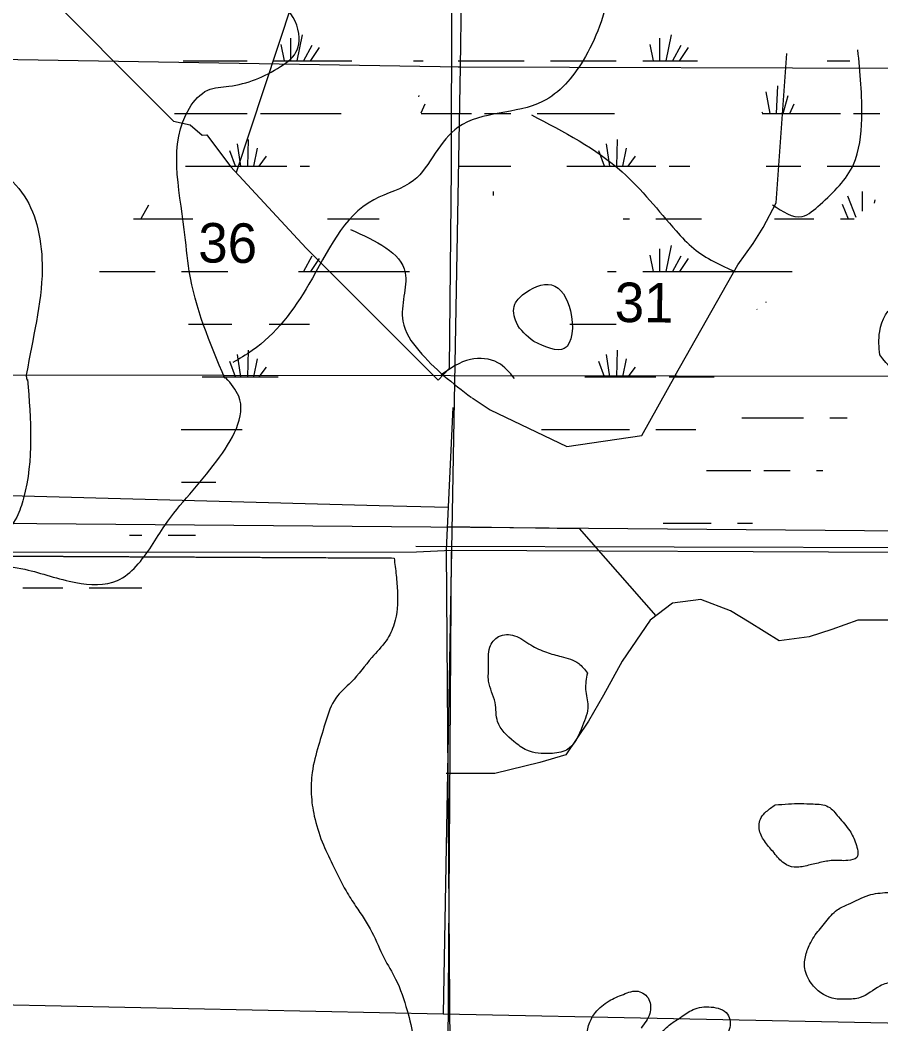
# Model space of a CAD drawing. Extents: x 408847 to 817539, y 923858 to 1151780.
# Drawn here: x 600741 to 610539, y 1007384 to 1018814 of the extents above; entities that cross this region are included whole.
import ezdxf

# ---------------------------------------------------------------- set-up
doc = ezdxf.new("R2010")
doc.units = 0
for name, color, linetype in [('Cities Incorporated Area', 7, 'Continuous'), ('Cities Incorporated Linear Boundaries', 7, 'Continuous'), ('Connecting Roads', 7, 'Continuous'), ('Lakes and Ponds', 7, 'Continuous'), ('Level 43', 7, 'Continuous'), ('Local Roads Paved', 7, 'Continuous'), ('Narrow River Creek and Branch and Slough', 7, 'Continuous'), ('Quad Borders', 7, 'Continuous'), ('Section Lines', 7, 'Continuous'), ('Swamps', 7, 'Continuous'), ('Township  and Range lines', 7, 'Continuous')]:
    doc.layers.add(name, color=color, linetype=linetype)

msp = doc.modelspace()

# ---------------------------------------------------------------- linework, layer by layer
at = {"layer": 'Cities Incorporated Area'}
for p, q in [((604967, 1012688), (574883, 1012840)), ((605585, 1003355), (605651, 1012758))]:
    msp.add_line(p, q, dxfattribs=at)
at = {"layer": 'Cities Incorporated Linear Boundaries'}
msp.add_line((637441, 1012760), (573420, 1013321), dxfattribs=at)
msp.add_lwpolyline([(605246, 1012826), (637589, 1012739), (637461, 996763)], dxfattribs=at)
at = {"layer": 'Connecting Roads'}
msp.add_line((605639, 1006396), (605596, 1012785), dxfattribs=at)
at = {"layer": 'Lakes and Ponds'}
for points in [[(606587, 1015155), (606934, 1015073), (607005, 1015505), (606790, 1015798), (606461, 1015685), (606372, 1015578), (606389, 1015371), (606587, 1015155)], [(610527, 1015004), (610828, 1014742), (611034, 1014780), (611484, 1015250), (611354, 1015446), (611142, 1015462), (610713, 1015573), (610525, 1015268), (610527, 1015004)], [(607198, 1011379), (607099, 1011488), (606901, 1011567), (606732, 1011616), (606554, 1011699), (606369, 1011804), (606187, 1011794), (606088, 1011674), (606074, 1011458), (606073, 1011288), (606147, 1011043), (606176, 1010826), (606362, 1010599), (606510, 1010500), (606774, 1010464), (606960, 1010503), (607142, 1010778), (607204, 1011008), (607177, 1011191), (607198, 1011379)], [(609335, 1009879), (609234, 1009802), (609176, 1009734), (609157, 1009588), (609224, 1009452), (609323, 1009331), (609436, 1009214), (609552, 1009169), (609694, 1009186), (609844, 1009221), (609991, 1009245), (610161, 1009245), (610263, 1009281), (610252, 1009439), (610185, 1009582), (610056, 1009741), (609939, 1009858), (609767, 1009889), (609625, 1009894), (609487, 1009889), (609335, 1009879)], [(609791, 1008399), (609740, 1008311), (609683, 1008167), (609672, 1008017), (609749, 1007844), (609984, 1007678), (610142, 1007665), (610302, 1007684), (610527, 1007815), (610683, 1007862), (610859, 1007857), (611011, 1007844), (611139, 1007837), (611245, 1008009), (611242, 1008201), (611206, 1008450), (611147, 1008685), (611012, 1008824), (610780, 1008875), (610612, 1008880), (610400, 1008849), (610169, 1008747), (610041, 1008683), (609912, 1008546), (609791, 1008399)], [(607602, 1007088), (607506, 1007061), (607374, 1007039), (607202, 1007072), (607187, 1007223), (607218, 1007387), (607289, 1007513), (607444, 1007646), (607607, 1007721), (607777, 1007756), (607898, 1007663), (607907, 1007503), (607808, 1007337)], [(608707, 1007171), (608813, 1007321), (608794, 1007495), (608606, 1007577), (608400, 1007548), (608259, 1007459), (608143, 1007381), (608024, 1007272), (607927, 1007176), (607850, 1007064), (607899, 1006934), (607999, 1006907), (608161, 1006926), (608316, 1006945), (608707, 1007171)]]:
    msp.add_spline(points, degree=3, dxfattribs=at)
at = {"layer": 'Local Roads Paved'}
for p, q in [((605650, 1017121), (605676, 1028840)), ((605596, 1012785), (605671, 1014404)), ((604828, 1013282), (597961, 1013470)), ((604828, 1013282), (597961, 1013470)), ((605618, 1013263), (604828, 1013282)), ((605618, 1013263), (604828, 1013282))]:
    msp.add_line(p, q, dxfattribs=at)
for points in [[(600855, 1019302), (602485, 1017665), (602676, 1017622), (602815, 1017505), (602868, 1017508)], [(603763, 1019338), (603837, 1019103), (603837, 1019007), (603199, 1017077)], [(602868, 1017508), (603134, 1017146), (603997, 1016219), (604862, 1015352)], [(604862, 1015352), (605501, 1014713), (605628, 1014852), (605650, 1017121)], [(605609, 1013048), (607103, 1013026), (607976, 1012030)], [(610745, 1011982), (610277, 1011982), (609979, 1011875), (609723, 1011790), (609382, 1011747), (609041, 1011960), (608828, 1012088), (608488, 1012216), (608168, 1012174), (607913, 1011982), (607593, 1011513), (607380, 1011129), (607210, 1010831), (606954, 1010447), (606656, 1010362), (606145, 1010234), (605591, 1010234)]]:
    msp.add_lwpolyline(points, dxfattribs=at)
at = {"layer": 'Narrow River Creek and Branch and Slough'}
msp.add_line((574915, 1012840), (604998, 1012688), dxfattribs=at)
for points in [[(608197, 1014767), (608909, 1016027), (609086, 1016272), (609200, 1016453), (609345, 1016732), (609467, 1018433)], [(605885, 1014514), (606090, 1014375), (606962, 1013959), (607816, 1014086), (608200, 1014771)]]:
    msp.add_lwpolyline(points, dxfattribs=at)
for points in [[(603072, 1014735), (602665, 1015957), (602610, 1016430), (602669, 1017812), (602877, 1018016), (603118, 1018061), (603704, 1018285), (603896, 1018477), (603918, 1018615), (603765, 1018962), (603255, 1019312), (602531, 1019832), (602512, 1020708), (602406, 1021080), (601774, 1022559), (601939, 1022878), (602062, 1022963), (602654, 1023315), (603711, 1023391), (603797, 1023503), (603578, 1024719), (603601, 1024859), (603887, 1025191), (604322, 1025803), (604204, 1026531), (604217, 1026984), (604294, 1028395), (604404, 1028799), (604499, 1029028)], [(609565, 1029067), (609043, 1028328), (609044, 1027546), (608834, 1026583), (608471, 1025802), (608091, 1025241), (607414, 1025142), (606960, 1024981), (606751, 1024781), (606657, 1024563), (606125, 1024056), (605944, 1023714), (605855, 1023316), (605808, 1022642), (605967, 1022167), (606489, 1021586), (606560, 1021478), (607007, 1021184), (607588, 1020571), (607613, 1020130), (607459, 1019154), (607148, 1018352), (606687, 1017886), (605727, 1017594), (605466, 1017299), (605219, 1016987), (604768, 1016769), (604029, 1015808), (603383, 1015051), (603161, 1014914)], [(597366, 1018616), (597693, 1018857), (598595, 1019056), (598810, 1018975), (598879, 1018868), (598987, 1018645), (598994, 1018402), (598746, 1018049), (598728, 1017842), (599444, 1017620), (600510, 1017114), (600787, 1016814), (600943, 1016436), (600992, 1015977), (600814, 1014789), (600811, 1014759), (600821, 1014716)], [(609305, 1016712), (609641, 1016578), (609847, 1016714), (610226, 1017169), (610320, 1017689), (610276, 1018476)], [(606563, 1017735), (607594, 1017085), (608207, 1016415), (608409, 1016213), (608886, 1015947)], [(604502, 1016430), (605123, 1015938), (605097, 1015385), (605278, 1015051), (605878, 1014516)], [(606368, 1014733), (606180, 1014913), (605867, 1014950), (605534, 1014775)], [(600066, 1012633), (600795, 1012561), (601376, 1012409), (601850, 1012434), (602062, 1012596), (602389, 1013061), (602979, 1013794), (603229, 1014532), (603084, 1014741)], [(600826, 1014722), (600780, 1013369), (600702, 1013155), (600307, 1012727)], [(604998, 1012688), (605021, 1012494), (605036, 1012295), (604999, 1011939), (604906, 1011747), (604744, 1011556), (604510, 1011277), (604333, 1011094), (604221, 1010832), (604137, 1010554), (604065, 1010248), (604055, 1010000), (604089, 1009751), (604179, 1009458), (604297, 1009201), (604451, 1008898), (604560, 1008727), (604746, 1008430), (604884, 1008134), (605015, 1007895), (605146, 1007538), (605216, 1007217), (605234, 1006944), (605218, 1006606), (605150, 1006396), (605079, 1006176), (604983, 1005952), (604839, 1005737), (604712, 1005524), (604572, 1005322), (604514, 1005256), (604504, 1005252), (604383, 1005107), (604253, 1004871), (604239, 1004647), (604239, 1004271), (604262, 1003932), (604268, 1003579), (604274, 1003283), (604266, 1003035), (604311, 1002826), (604372, 1002659), (604426, 1002473), (604482, 1002112), (604462, 1001830), (604448, 1001561), (604456, 1001231), (604471, 1000880), (604476, 1000486), (604516, 999871), (604528, 999574), (604558, 999313), (604541, 999153), (604481, 998907), (604325, 998632), (604122, 998465), (603945, 998356), (603760, 998271), (603594, 998190), (603396, 997999), (603223, 997815), (602959, 997597), (602740, 997482), (602487, 997319), (602338, 997172), (602242, 996894), (602167, 996496), (602114, 996106), (602065, 995958), (602042, 995792), (602088, 995559), (602246, 995188), (602438, 994934), (602593, 994727), (602651, 994390), (602679, 994107), (602755, 993899), (602838, 993696), (603040, 993478), (603155, 993339), (603244, 993088), (603209, 992770), (603166, 992594), (603111, 992380), (603057, 992184), (603025, 991834), (603043, 991547), (603107, 991261), (603233, 990959), (603365, 990758), (603543, 990465), (603706, 990199), (603891, 989832), (604060, 989432), (604187, 989191), (604258, 989042), (604251, 988890)]]:
    msp.add_spline(points, degree=3, dxfattribs=at)
at = {"layer": 'Quad Borders'}
msp.add_line((574913, 1014812), (615571, 1014751), dxfattribs=at)
at = {"layer": 'Section Lines'}
for p, q in [((600457, 1018371), (605749, 1018283)), ((605727, 1018283), (610946, 1018265)), ((605650, 1012780), (610905, 1012754)), ((600386, 1007606), (605556, 1007500)), ((605556, 1007500), (610865, 1007391))]:
    msp.add_line(p, q, dxfattribs=at)
msp.add_lwpolyline([(600420, 1012756), (605251, 1012760), (605650, 1012780)], dxfattribs=at)
at = {"layer": 'Swamps'}
for p, q in [((603951, 1018646), (603892, 1018351)), ((603951, 1018646), (603892, 1018351)), ((603951, 1018646), (603892, 1018351)), ((608151, 1018646), (608092, 1018351)), ((608151, 1018646), (608092, 1018351)), ((608151, 1018646), (608092, 1018351)), ((603709, 1018537), (603747, 1018351)), ((603709, 1018537), (603747, 1018351)), ((603709, 1018537), (603747, 1018351)), ((603818, 1018610), (603818, 1018351)), ((603818, 1018610), (603818, 1018351)), ((603818, 1018610), (603818, 1018351)), ((604060, 1018525), (603966, 1018351)), ((604060, 1018525), (603966, 1018351)), ((604060, 1018525), (603966, 1018351)), ((604144, 1018501), (604045, 1018352)), ((604144, 1018501), (604045, 1018352)), ((604144, 1018501), (604045, 1018352)), ((607909, 1018537), (607947, 1018351)), ((607909, 1018537), (607947, 1018351)), ((607909, 1018537), (607947, 1018351)), ((608018, 1018610), (608018, 1018351)), ((608018, 1018610), (608018, 1018351)), ((608018, 1018610), (608018, 1018351)), ((608260, 1018525), (608166, 1018351)), ((608260, 1018525), (608166, 1018351)), ((608260, 1018525), (608166, 1018351)), ((608344, 1018501), (608245, 1018352)), ((608344, 1018501), (608245, 1018352)), ((608344, 1018501), (608245, 1018352)), ((603027, 1018351), (603327, 1018351)), ((603027, 1018351), (603327, 1018351)), ((603027, 1018351), (603327, 1018351)), ((605727, 1018351), (606477, 1018351)), ((605727, 1018351), (606477, 1018351)), ((605727, 1018351), (606477, 1018351)), ((606777, 1018351), (607227, 1018351)), ((606777, 1018351), (607227, 1018351)), ((606777, 1018351), (607227, 1018351)), ((607227, 1018351), (607527, 1018351)), ((607227, 1018351), (607527, 1018351)), ((607227, 1018351), (607527, 1018351)), ((609349, 1017751), (609366, 1018067)), ((609349, 1017751), (609366, 1018067)), ((609349, 1017751), (609366, 1018067)), ((609425, 1017751), (609484, 1017955)), ((609425, 1017751), (609484, 1017955)), ((609425, 1017751), (609484, 1017955)), ((609502, 1017751), (609551, 1017860)), ((609502, 1017751), (609551, 1017860)), ((609502, 1017751), (609551, 1017860)), ((603027, 1017751), (603327, 1017751)), ((603027, 1017751), (603327, 1017751)), ((603027, 1017751), (603327, 1017751)), ((606027, 1017751), (606327, 1017751)), ((606027, 1017751), (606327, 1017751)), ((606027, 1017751), (606327, 1017751)), ((606627, 1017751), (607227, 1017751)), ((606627, 1017751), (607227, 1017751)), ((606627, 1017751), (607227, 1017751)), ((610227, 1017751), (610527, 1017751)), ((610227, 1017751), (610527, 1017751)), ((610227, 1017751), (610527, 1017751)), ((603255, 1017151), (603216, 1017405)), ((603255, 1017151), (603216, 1017405)), ((603255, 1017151), (603216, 1017405)), ((603333, 1017151), (603339, 1017455)), ((603333, 1017151), (603339, 1017455)), ((603333, 1017151), (603339, 1017455)), ((603400, 1017151), (603443, 1017357)), ((603400, 1017151), (603443, 1017357)), ((603400, 1017151), (603443, 1017357)), ((607455, 1017151), (607416, 1017405)), ((607455, 1017151), (607416, 1017405)), ((607455, 1017151), (607416, 1017405)), ((607533, 1017151), (607539, 1017455)), ((607533, 1017151), (607539, 1017455)), ((607533, 1017151), (607539, 1017455)), ((607600, 1017151), (607643, 1017357)), ((607600, 1017151), (607643, 1017357)), ((607600, 1017151), (607643, 1017357)), ((603193, 1017152), (603127, 1017325)), ((603193, 1017152), (603127, 1017325)), ((603193, 1017152), (603127, 1017325)), ((603463, 1017151), (603546, 1017264)), ((603463, 1017151), (603546, 1017264)), ((603463, 1017151), (603546, 1017264)), ((607393, 1017152), (607327, 1017325)), ((607393, 1017152), (607327, 1017325)), ((607393, 1017152), (607327, 1017325)), ((607663, 1017151), (607746, 1017264)), ((607663, 1017151), (607746, 1017264)), ((607663, 1017151), (607746, 1017264)), ((603027, 1017151), (603777, 1017151)), ((603027, 1017151), (603777, 1017151)), ((603027, 1017151), (603777, 1017151)), ((605727, 1017151), (606327, 1017151)), ((605727, 1017151), (606327, 1017151)), ((605727, 1017151), (606327, 1017151)), ((607227, 1017151), (607977, 1017151)), ((607227, 1017151), (607977, 1017151)), ((607227, 1017151), (607977, 1017151)), ((609927, 1017151), (610527, 1017151)), ((609927, 1017151), (610527, 1017151)), ((609927, 1017151), (610527, 1017151)), ((602204, 1016705), (602114, 1016551)), ((602204, 1016705), (602114, 1016551)), ((602204, 1016705), (602114, 1016551)), ((610096, 1016717), (610167, 1016551)), ((610096, 1016717), (610167, 1016551)), ((610096, 1016717), (610167, 1016551)), ((609327, 1016551), (609777, 1016551)), ((609327, 1016551), (609777, 1016551)), ((609327, 1016551), (609777, 1016551)), ((608151, 1016246), (608092, 1015951)), ((608151, 1016246), (608092, 1015951)), ((608151, 1016246), (608092, 1015951)), ((604144, 1016101), (604045, 1015952)), ((604144, 1016101), (604045, 1015952)), ((604144, 1016101), (604045, 1015952)), ((607909, 1016137), (607947, 1015951)), ((607909, 1016137), (607947, 1015951)), ((607909, 1016137), (607947, 1015951)), ((608018, 1016210), (608018, 1015951)), ((608018, 1016210), (608018, 1015951)), ((608018, 1016210), (608018, 1015951)), ((608260, 1016125), (608166, 1015951)), ((608260, 1016125), (608166, 1015951)), ((608260, 1016125), (608166, 1015951)), ((608344, 1016101), (608245, 1015952)), ((608344, 1016101), (608245, 1015952)), ((608344, 1016101), (608245, 1015952)), ((602577, 1015951), (603027, 1015951)), ((602577, 1015951), (603027, 1015951)), ((602577, 1015951), (603027, 1015951)), ((607827, 1015951), (609527, 1015951)), ((607827, 1015951), (609527, 1015951)), ((607827, 1015951), (609527, 1015951)), ((607227, 1015351), (607527, 1015351)), ((607227, 1015351), (607527, 1015351)), ((607227, 1015351), (607527, 1015351)), ((603255, 1014751), (603216, 1015005)), ((603255, 1014751), (603216, 1015005)), ((603255, 1014751), (603216, 1015005)), ((603333, 1014751), (603339, 1015055)), ((603333, 1014751), (603339, 1015055)), ((603333, 1014751), (603339, 1015055)), ((603400, 1014751), (603443, 1014957)), ((603400, 1014751), (603443, 1014957)), ((603400, 1014751), (603443, 1014957)), ((607455, 1014751), (607416, 1015005)), ((607455, 1014751), (607416, 1015005)), ((607455, 1014751), (607416, 1015005)), ((607533, 1014751), (607539, 1015055)), ((607533, 1014751), (607539, 1015055)), ((607533, 1014751), (607539, 1015055)), ((607600, 1014751), (607643, 1014957)), ((607600, 1014751), (607643, 1014957)), ((607600, 1014751), (607643, 1014957)), ((603193, 1014752), (603127, 1014925)), ((603193, 1014752), (603127, 1014925)), ((603193, 1014752), (603127, 1014925)), ((603463, 1014751), (603546, 1014864)), ((603463, 1014751), (603546, 1014864)), ((603463, 1014751), (603546, 1014864)), ((607393, 1014752), (607327, 1014925)), ((607393, 1014752), (607327, 1014925)), ((607393, 1014752), (607327, 1014925)), ((607663, 1014751), (607746, 1014864)), ((607663, 1014751), (607746, 1014864)), ((607663, 1014751), (607746, 1014864)), ((607227, 1014751), (607977, 1014751)), ((607227, 1014751), (607977, 1014751)), ((607227, 1014751), (607977, 1014751)), ((607227, 1014151), (607677, 1014151)), ((607227, 1014151), (607677, 1014151)), ((607227, 1014151), (607677, 1014151)), ((609207, 1013686), (609507, 1013686)), ((609207, 1013686), (609507, 1013686)), ((601527, 1012351), (602127, 1012351)), ((601527, 1012351), (602127, 1012351))]:
    msp.add_line(p, q, dxfattribs=at)
for points in [[(602596, 1018351), (603027, 1018351)], [(602596, 1018351), (603027, 1018351)], [(602596, 1018351), (603027, 1018351)], [(603627, 1018351), (604517, 1018351)], [(603627, 1018351), (604517, 1018351)], [(603627, 1018351), (604517, 1018351)], [(605218, 1018351), (605327, 1018351)], [(605218, 1018351), (605327, 1018351)], [(605218, 1018351), (605327, 1018351)], [(607827, 1018351), (608452, 1018351)], [(607827, 1018351), (608452, 1018351)], [(607827, 1018351), (608452, 1018351)], [(609927, 1018351), (610186, 1018351)], [(609927, 1018351), (610186, 1018351)], [(609927, 1018351), (610186, 1018351)], [(605279, 1017939), (605284, 1017955)], [(605279, 1017939), (605284, 1017955)], [(605279, 1017939), (605284, 1017955)], [(609278, 1017751), (609233, 1017997)], [(609278, 1017751), (609233, 1017997)], [(609278, 1017751), (609233, 1017997)], [(605306, 1017759), (605351, 1017860)], [(605306, 1017759), (605351, 1017860)], [(605306, 1017759), (605351, 1017860)], [(602500, 1017751), (603027, 1017751)], [(602500, 1017751), (603027, 1017751)], [(602500, 1017751), (603027, 1017751)], [(603477, 1017751), (604397, 1017751)], [(603477, 1017751), (604397, 1017751)], [(603477, 1017751), (604397, 1017751)], [(605307, 1017751), (605877, 1017751)], [(605307, 1017751), (605877, 1017751)], [(605307, 1017751), (605877, 1017751)], [(607227, 1017751), (607507, 1017751)], [(607227, 1017751), (607507, 1017751)], [(607227, 1017751), (607507, 1017751)], [(609186, 1017751), (610077, 1017751)], [(609186, 1017751), (610077, 1017751)], [(609186, 1017751), (610077, 1017751)], [(609193, 1017751), (609187, 1017765)], [(609193, 1017751), (609187, 1017765)], [(609193, 1017751), (609187, 1017765)], [(602623, 1017151), (603027, 1017151)], [(602623, 1017151), (603027, 1017151)], [(602623, 1017151), (603027, 1017151)], [(603927, 1017151), (604036, 1017151)], [(603927, 1017151), (604036, 1017151)], [(603927, 1017151), (604036, 1017151)], [(606964, 1017151), (607227, 1017151)], [(606964, 1017151), (607227, 1017151)], [(606964, 1017151), (607227, 1017151)], [(608127, 1017151), (608363, 1017151)], [(608127, 1017151), (608363, 1017151)], [(608127, 1017151), (608363, 1017151)], [(609232, 1017151), (609627, 1017151)], [(609232, 1017151), (609627, 1017151)], [(609232, 1017151), (609627, 1017151)], [(606126, 1016862), (606126, 1016817)], [(606126, 1016862), (606126, 1016817)], [(606126, 1016862), (606126, 1016817)], [(610157, 1016814), (610252, 1016570)], [(610157, 1016814), (610252, 1016570)], [(610157, 1016814), (610252, 1016570)], [(610326, 1016862), (610326, 1016638)], [(610326, 1016862), (610326, 1016638)], [(610326, 1016862), (610326, 1016638)], [(610471, 1016766), (610462, 1016730)], [(610471, 1016766), (610462, 1016730)], [(610471, 1016766), (610462, 1016730)], [(602030, 1016551), (602582, 1016551)], [(602030, 1016551), (602665, 1016551)], [(602030, 1016551), (602707, 1016551)], [(604239, 1016551), (604827, 1016551)], [(604239, 1016551), (604827, 1016551)], [(607604, 1016551), (607677, 1016551)], [(607604, 1016551), (607677, 1016551)], [(607604, 1016551), (607677, 1016551)], [(607977, 1016551), (608497, 1016551)], [(607977, 1016551), (608497, 1016551)], [(607977, 1016551), (608497, 1016551)], [(610077, 1016551), (610234, 1016551)], [(610077, 1016551), (610234, 1016551)], [(610077, 1016551), (610234, 1016551)], [(604060, 1016125), (603966, 1015951)], [(604060, 1016125), (603966, 1015951)], [(604060, 1016125), (603966, 1015951)], [(601645, 1015951), (602277, 1015951)], [(601645, 1015951), (602277, 1015951)], [(601645, 1015951), (602277, 1015951)], [(603027, 1015951), (603104, 1015951)], [(603027, 1015951), (603104, 1015951)], [(603027, 1015951), (603104, 1015951)], [(603911, 1015951), (605173, 1015951)], [(603911, 1015951), (605173, 1015951)], [(603911, 1015951), (605173, 1015951)], [(607428, 1015951), (607527, 1015951)], [(607428, 1015951), (607527, 1015951)], [(607428, 1015951), (607527, 1015951)], [(609233, 1015598), (609231, 1015606)], [(609233, 1015598), (609231, 1015606)], [(609233, 1015598), (609231, 1015606)], [(609129, 1015518), (609127, 1015523)], [(609129, 1015518), (609127, 1015523)], [(609129, 1015518), (609127, 1015523)], [(602658, 1015351), (603027, 1015351)], [(602658, 1015351), (603027, 1015351)], [(602658, 1015351), (603027, 1015351)], [(603027, 1015351), (603150, 1015351)], [(603027, 1015351), (603150, 1015351)], [(603027, 1015351), (603150, 1015351)], [(603574, 1015351), (604035, 1015351)], [(603574, 1015351), (604035, 1015351)], [(603574, 1015351), (604035, 1015351)], [(606999, 1015351), (607227, 1015351)], [(606999, 1015351), (607227, 1015351)], [(606999, 1015351), (607227, 1015351)], [(602815, 1014751), (603027, 1014751)], [(602815, 1014751), (603027, 1014751)], [(602815, 1014751), (603027, 1014751)], [(603027, 1014751), (603680, 1014751)], [(603027, 1014751), (603680, 1014751)], [(603027, 1014751), (603680, 1014751)], [(607167, 1014751), (607227, 1014751)], [(607167, 1014751), (607227, 1014751)], [(607167, 1014751), (607227, 1014751)], [(608127, 1014751), (608642, 1014751)], [(608127, 1014751), (608642, 1014751)], [(608127, 1014751), (608642, 1014751)], [(608956, 1014286), (609657, 1014286)], [(608956, 1014286), (609657, 1014286)], [(609957, 1014286), (610153, 1014286)], [(609957, 1014286), (610153, 1014286)], [(602574, 1014151), (603027, 1014151)], [(602574, 1014151), (603027, 1014151)], [(602574, 1014151), (603027, 1014151)], [(603027, 1014151), (603268, 1014151)], [(603027, 1014151), (603268, 1014151)], [(603027, 1014151), (603268, 1014151)], [(606675, 1014151), (607227, 1014151)], [(606675, 1014151), (607227, 1014151)], [(606675, 1014151), (607227, 1014151)], [(607977, 1014151), (608431, 1014151)], [(607977, 1014151), (608431, 1014151)], [(607977, 1014151), (608431, 1014151)], [(608555, 1013686), (609057, 1013686)], [(608555, 1013686), (609057, 1013686)], [(609807, 1013686), (609878, 1013686)], [(609807, 1013686), (609878, 1013686)], [(602577, 1013551), (602968, 1013551)], [(602577, 1013551), (602968, 1013551)], [(602577, 1013551), (602968, 1013551)], [(608061, 1013086), (608607, 1013086)], [(608061, 1013086), (608607, 1013086)], [(608907, 1013086), (609078, 1013086)], [(608907, 1013086), (609078, 1013086)], [(601987, 1012951), (602127, 1012951)], [(601987, 1012951), (602127, 1012951)], [(601987, 1012951), (602127, 1012951)], [(602427, 1012951), (602737, 1012951)], [(602427, 1012951), (602737, 1012951)], [(602427, 1012951), (602737, 1012951)], [(600773, 1012351), (601227, 1012351)]]:
    msp.add_lwpolyline(points, dxfattribs=at)
at = {"layer": 'Township  and Range lines'}
for p, q in [((605834, 1023588), (605749, 1018283)), ((605749, 1018283), (605556, 1007500))]:
    msp.add_line(p, q, dxfattribs=at)

# ---------------------------------------------------------------- texts
at = {"layer": 'Level 43'}
for s, p in [('36', (602767, 1016055)), ('31', (607507, 1015377))]:
    msp.add_text(s, height=450, rotation=359.379, dxfattribs=at).set_placement(p)

doc.saveas('drawing.dxf')
